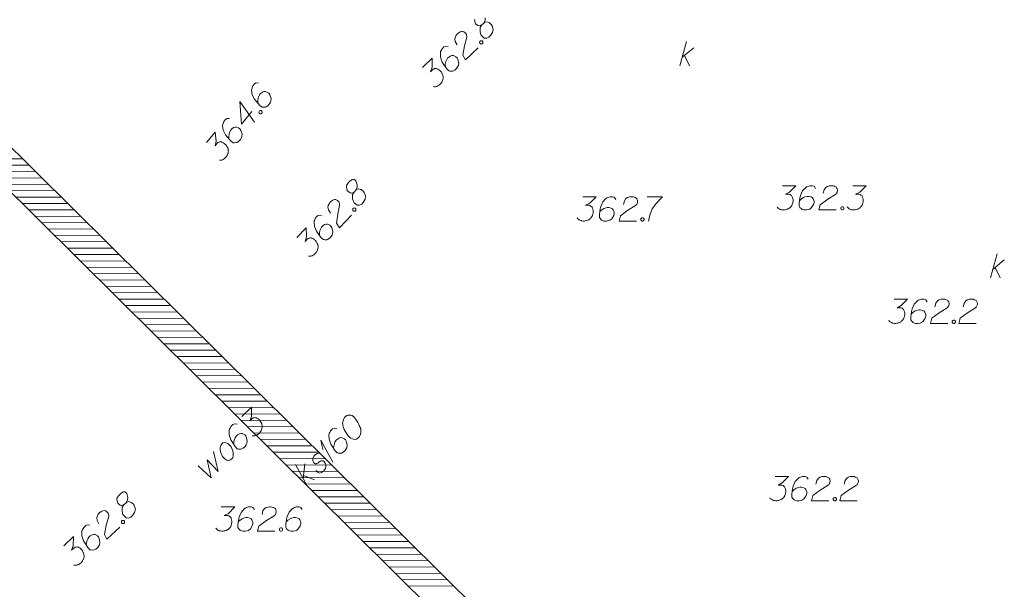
# Model space of a CAD drawing. Header units: metres. Extents: x 5555129 to 5556676, y 5635595 to 5636517.
# Tile 272 of 286: x 5556573 to 5556603, y 5636188 to 5636205. Entities that reach past the tile are written whole.
import ezdxf

# ---------------------------------------------------------------- set-up
doc = ezdxf.new("R2010")
doc.units = ezdxf.units.M
doc.header["$MEASUREMENT"] = 0
doc.layers.add('#skartowane', color=7, linetype='Continuous', lineweight=18)
doc.layers.add('#zakres', color=7, linetype='Continuous', lineweight=18)
for name, color, linetype, lineweight, true_color in [('GSPWPN_O', 7, 'Continuous', 18, 0x0a0909), ('GULKSP_O', 7, 'Continuous', 18, 0x803300), ('GULWOP_O', 5, 'Continuous', 18, 0x0000ff), ('GUPKSD_O', 7, 'Continuous', 18, 0x803300)]:
    doc.layers.add(name, color=color, linetype=linetype, lineweight=lineweight, true_color=true_color)

# ---------------------------------------------------------------- blocks, each defined once
blk = doc.blocks.new('*U1707')
at = {"layer": 'GUPKSD_O', "color": 36, "linetype": 'ByBlock', "lineweight": 18, "true_color": 0x803300}
for p, q in [((5555478.406, 5636445.53), (5555478.607, 5636446.28)), ((5555478.477, 5636445.796), (5555478.831, 5636446.091)), ((5555478.548, 5636445.855), (5555478.701, 5636445.53))]:
    blk.add_line(p, q, dxfattribs=at)
blk = doc.blocks.new('*U1708')
at = {"layer": 'GUPKSD_O', "color": 36, "linetype": 'ByBlock', "lineweight": 18, "true_color": 0x803300}
for p, q in [((5555488.006, 5636438.98), (5555488.207, 5636439.73)), ((5555488.077, 5636439.246), (5555488.431, 5636439.541)), ((5555488.148, 5636439.305), (5555488.301, 5636438.98))]:
    blk.add_line(p, q, dxfattribs=at)
blk = doc.blocks.new('*U1757')
at = {"layer": 'GULKSP_O', "color": 36, "linetype": 'ByBlock', "lineweight": 18, "true_color": 0x803300}
for p, q in [((5555466.894, 5636432.543), (5555466.522, 5636433.224)), ((5555466.762, 5636432.784), (5555466.814, 5636433.243)), ((5555466.773, 5636432.876), (5555467.108, 5636432.747))]:
    blk.add_line(p, q, dxfattribs=at)
blk = doc.blocks.new('*U1758')
at = {"layer": 'GULKSP_O', "color": 36, "linetype": 'ByBlock', "lineweight": 18, "true_color": 0x803300}
for q in [(5555467.676, 5636433.29), (5555467.372, 5636433.685)]:
    blk.add_line((5555467.303, 5636433.971), q, dxfattribs=at)

msp = doc.modelspace()

# ---------------------------------------------------------------- linework, layer by layer
at = {"layer": '#skartowane', "color": 7, "linetype": 'Continuous', "lineweight": 18, "flags": 128}
for points in [[(5556586.854, 5636205.10321), (5556586.91354, 5636205.16057), (5556586.92642, 5636205.18125), (5556586.957, 5636205.25164), (5556586.96252, 5636205.32257)], [(5556586.62738, 5636205.27034), (5556586.64635, 5636205.16554), (5556586.66258, 5636205.14025), (5556586.73258, 5636205.08462), (5556586.77417, 5636205.0755), (5556586.854, 5636205.10321), (5556586.80235, 5636205.02065), (5556586.80003, 5636204.89547), (5556586.8275, 5636204.79887), (5556586.84366, 5636204.77351), (5556586.92583, 5636204.69681), (5556587.00504, 5636204.69113), (5556587.07246, 5636204.72328), (5556587.12349, 5636204.77245), (5556587.1838, 5636204.87162), (5556587.20649, 5636204.96722), (5556587.17098, 5636205.08061), (5556587.15069, 5636205.11026), (5556587.08084, 5636205.17417), (5556586.98946, 5636205.20092), (5556586.91354, 5636205.16057)], [(5556586.09089, 5636204.49103), (5556586.0343, 5636204.59224), (5556586.01915, 5636204.67605), (5556586.03694, 5636204.73425), (5556586.06292, 5636204.78382), (5556586.08859, 5636204.81682), (5556586.10982, 5636204.83727), (5556586.15226, 5636204.8699), (5556586.18597, 5636204.88597), (5556586.20276, 5636204.89401), (5556586.24059, 5636204.90581), (5556586.26977, 5636204.90112), (5556586.29467, 5636204.8923), (5556586.31115, 5636204.88365), (5556586.33182, 5636204.87076), (5556586.35234, 5636204.84947), (5556586.36851, 5636204.82411), (5556586.37661, 5636204.80725), (5556586.3845, 5636204.78205), (5556586.38809, 5636204.75272), (5556586.38763, 5636204.72773), (5556586.31571, 5636204.45337), (5556586.26868, 5636204.17032), (5556586.34953, 5636204.02676), (5556586.73654, 5636204.39964)], [(5556585.81426, 5636204.4377), (5556585.7352, 5636204.45167), (5556585.68464, 5636204.42762), (5556585.6251, 5636204.37026), (5556585.59897, 5636204.31227), (5556585.58165, 5636204.27919), (5556585.57268, 5636204.24588), (5556585.57839, 5636204.10378), (5556585.62997, 5636203.95668), (5556585.67042, 5636203.88911), (5556585.77226, 5636203.74936), (5556585.83368, 5636203.68561), (5556585.87528, 5636203.67648), (5556585.94207, 5636203.67524), (5556585.96306, 5636203.67906), (5556586.01791, 5636203.70724), (5556586.07316, 5636203.76047), (5556586.10749, 5636203.80995), (5556586.12909, 5636203.84717), (5556586.13884, 5636203.92216), (5556586.11581, 5636204.03117), (5556586.08756, 5636204.08595), (5556586.05478, 5636204.11997), (5556585.98026, 5636204.15484), (5556585.94279, 5636204.15968), (5556585.89661, 5636204.14797), (5556585.83325, 5636204.1116), (5556585.79501, 5636204.07476), (5556585.76053, 5636204.01686), (5556585.74305, 5636203.97549), (5556585.7248, 5636203.8923), (5556585.7198, 5636203.84643), (5556585.71927, 5636203.82138)], [(5556586.79015, 5636204.59075), (5556586.81145, 5636204.61127), (5556586.83236, 5636204.61502), (5556586.86154, 5636204.61033), (5556586.88206, 5636204.58904), (5556586.88566, 5636204.55971), (5556586.88113, 5636204.53894), (5556586.85983, 5636204.51842), (5556586.83892, 5636204.51467), (5556586.80974, 5636204.51936), (5556586.78922, 5636204.54065), (5556586.78562, 5636204.56998), (5556586.79015, 5636204.59075)], [(5556585.02125, 5636203.78845), (5556585.31892, 5636204.07526), (5556585.31786, 5636203.79543), (5556585.26941, 5636203.65848), (5556585.34596, 5636203.73223), (5556585.36703, 5636203.7444), (5556585.37966, 5636203.74831), (5556585.39223, 5636203.75229), (5556585.40487, 5636203.7562), (5556585.43414, 5636203.75986), (5556585.45497, 5636203.75526), (5556585.47573, 5636203.75073), (5556585.49234, 5636203.74207), (5556585.52949, 5636203.72053), (5556585.5583, 5636203.69908), (5556585.57062, 5636203.68629), (5556585.58701, 5636203.66928), (5556585.60737, 5636203.6397), (5556585.61948, 5636203.61856), (5556585.63165, 5636203.59749), (5556585.63962, 5636203.58063), (5556585.6436, 5636203.56806), (5556585.6475, 5636203.55543), (5556585.65148, 5636203.54286), (5556585.6553, 5636203.52187), (5556585.6589, 5636203.49254), (5556585.65843, 5636203.46756), (5556585.65812, 5636203.45086), (5556585.65352, 5636203.43003), (5556585.64899, 5636203.40926), (5556585.64018, 5636203.38437), (5556585.6358, 5636203.37189), (5556585.6142, 5636203.33467), (5556585.59275, 5636203.30587), (5556585.57987, 5636203.2852), (5556585.55013, 5636203.25655), (5556585.51198, 5636203.22805), (5556585.49513, 5636203.21995), (5556585.47827, 5636203.21198), (5556585.46142, 5636203.20387), (5556585.4405, 5636203.20012), (5556585.41951, 5636203.1963), (5556585.3819, 5636203.19286), (5556585.35272, 5636203.19754)], [(5556596.14993, 5636200.13879), (5556596.56329, 5636200.13879), (5556596.36838, 5636199.93801), (5556596.23847, 5636199.87301), (5556596.34476, 5636199.87301), (5556596.36838, 5636199.86715), (5556596.38019, 5636199.8612), (5556596.392, 5636199.85534), (5556596.40381, 5636199.84939), (5556596.42743, 5636199.83172), (5556596.43924, 5636199.81396), (5556596.45105, 5636199.79629), (5556596.457, 5636199.77853), (5556596.46881, 5636199.73724), (5556596.47467, 5636199.70181), (5556596.47467, 5636199.68405), (5556596.47467, 5636199.66043), (5556596.46881, 5636199.625), (5556596.46286, 5636199.60138), (5556596.457, 5636199.57775), (5556596.45105, 5636199.56008), (5556596.44519, 5636199.54827), (5556596.43924, 5636199.53646), (5556596.43338, 5636199.52465), (5556596.42157, 5636199.50689), (5556596.40381, 5636199.48327), (5556596.38614, 5636199.4656), (5556596.37433, 5636199.45379), (5556596.35657, 5636199.44198), (5556596.3389, 5636199.43017), (5556596.31528, 5636199.41836), (5556596.30347, 5636199.41241), (5556596.26209, 5636199.4006), (5556596.22666, 5636199.39474), (5556596.20303, 5636199.38879), (5556596.16174, 5636199.38879), (5556596.1145, 5636199.39474), (5556596.09674, 5636199.4006), (5556596.07907, 5636199.40655), (5556596.06131, 5636199.41241), (5556596.04364, 5636199.42422), (5556596.02588, 5636199.43603), (5556595.9964, 5636199.45965), (5556595.97864, 5636199.48327)], [(5556597.17148, 5636200.05612), (5556597.12424, 5636200.12103), (5556597.07114, 5636200.13879), (5556596.98847, 5636200.13879), (5556596.92941, 5636200.11517), (5556596.89398, 5636200.10336), (5556596.86441, 5636200.0856), (5556596.76993, 5636199.9793), (5556596.70502, 5636199.83758), (5556596.68726, 5636199.76086), (5556596.66364, 5636199.58956), (5556596.66364, 5636199.50103), (5556596.68726, 5636199.4656), (5556596.7345, 5636199.41836), (5556596.75226, 5636199.40655), (5556596.81131, 5636199.38879), (5556596.88803, 5636199.38879), (5556596.94708, 5636199.4006), (5556596.98847, 5636199.41241), (5556597.04752, 5636199.45965), (5556597.10657, 5636199.55413), (5556597.12424, 5636199.61319), (5556597.12424, 5636199.66043), (5556597.09476, 5636199.73724), (5556597.07114, 5636199.76672), (5556597.02976, 5636199.79034), (5556596.95889, 5636199.8081), (5556596.90579, 5636199.8081), (5556596.84079, 5636199.79034), (5556596.7995, 5636199.77267), (5556596.72864, 5636199.72543), (5556596.69321, 5636199.69586), (5556596.67545, 5636199.67819)], [(5556597.40769, 5636199.90258), (5556597.43717, 5636200.01474), (5556597.48441, 5636200.0856), (5556597.5376, 5636200.11517), (5556597.5907, 5636200.13284), (5556597.63208, 5636200.13879), (5556597.66156, 5636200.13879), (5556597.71475, 5636200.13284), (5556597.75018, 5636200.12103), (5556597.76785, 5636200.11517), (5556597.80328, 5636200.09741), (5556597.82105, 5636200.07379), (5556597.83286, 5636200.05017), (5556597.83872, 5636200.0325), (5556597.84467, 5636200.00888), (5556597.84467, 5636199.9793), (5556597.83872, 5636199.94982), (5556597.83286, 5636199.93206), (5556597.82105, 5636199.90844), (5556597.80328, 5636199.88482), (5556597.78562, 5636199.86715), (5556597.54346, 5636199.71948), (5556597.3132, 5636199.54827), (5556597.27182, 5636199.38879), (5556597.80924, 5636199.38879)], [(5556598.31708, 5636200.13879), (5556598.73044, 5636200.13879), (5556598.53552, 5636199.93801), (5556598.40561, 5636199.87301), (5556598.5119, 5636199.87301), (5556598.53552, 5636199.86715), (5556598.54733, 5636199.8612), (5556598.55914, 5636199.85534), (5556598.57095, 5636199.84939), (5556598.59458, 5636199.83172), (5556598.60639, 5636199.81396), (5556598.6182, 5636199.79629), (5556598.62415, 5636199.77853), (5556598.63596, 5636199.73724), (5556598.64182, 5636199.70181), (5556598.64182, 5636199.68405), (5556598.64182, 5636199.66043), (5556598.63596, 5636199.625), (5556598.63001, 5636199.60138), (5556598.62415, 5636199.57775), (5556598.6182, 5636199.56008), (5556598.61234, 5636199.54827), (5556598.60639, 5636199.53646), (5556598.60053, 5636199.52465), (5556598.58872, 5636199.50689), (5556598.57095, 5636199.48327), (5556598.55328, 5636199.4656), (5556598.54147, 5636199.45379), (5556598.52371, 5636199.44198), (5556598.50604, 5636199.43017), (5556598.48242, 5636199.41836), (5556598.47061, 5636199.41241), (5556598.42923, 5636199.4006), (5556598.3938, 5636199.39474), (5556598.37018, 5636199.38879), (5556598.32889, 5636199.38879), (5556598.28165, 5636199.39474), (5556598.26389, 5636199.4006), (5556598.24622, 5636199.40655), (5556598.22846, 5636199.41241), (5556598.21079, 5636199.42422), (5556598.19302, 5636199.43603), (5556598.16354, 5636199.45965), (5556598.14578, 5636199.48327)], [(5556597.98044, 5636199.48922), (5556598.01001, 5636199.48922), (5556598.02768, 5636199.47741), (5556598.04544, 5636199.45379), (5556598.04544, 5636199.42422), (5556598.02768, 5636199.4006), (5556598.01001, 5636199.38879), (5556597.98044, 5636199.38879), (5556597.96277, 5636199.4006), (5556597.94501, 5636199.42422), (5556597.94501, 5636199.45379), (5556597.96277, 5636199.47741), (5556597.98044, 5636199.48922)]]:
    msp.add_lwpolyline(points, dxfattribs=at)
at = {"layer": '#zakres', "color": 134, "linetype": 'Continuous', "lineweight": 18}
for p, q in [((5556568.42325, 5636205.16283), (5556598.77325, 5636175.12783)), ((5556567.71984, 5636204.45204), (5556598.06984, 5636174.41704)), ((5556571.25244, 5636200.96317), (5556572.65242, 5636200.97047)), ((5556571.45146, 5636200.76622), (5556572.85144, 5636200.77352)), ((5556571.65048, 5636200.56926), (5556573.05046, 5636200.57657)), ((5556571.8495, 5636200.37231), (5556573.24948, 5636200.37961)), ((5556572.04852, 5636200.17535), (5556573.4485, 5636200.18266)), ((5556572.24754, 5636199.9784), (5556573.64752, 5636199.9857)), ((5556572.44656, 5636199.78144), (5556573.84654, 5636199.78875)), ((5556572.64558, 5636199.58449), (5556574.04556, 5636199.59179)), ((5556572.8446, 5636199.38754), (5556574.24458, 5636199.39484)), ((5556573.04362, 5636199.19058), (5556574.4436, 5636199.19788)), ((5556573.24264, 5636198.99363), (5556574.64262, 5636199.00093)), ((5556573.44166, 5636198.79667), (5556574.84164, 5636198.80398)), ((5556573.64068, 5636198.59972), (5556575.04066, 5636198.60702)), ((5556573.8397, 5636198.40276), (5556575.23968, 5636198.41007)), ((5556574.03872, 5636198.20581), (5556575.4387, 5636198.21311)), ((5556574.23774, 5636198.00885), (5556575.63772, 5636198.01616)), ((5556574.43676, 5636197.8119), (5556575.83674, 5636197.8192)), ((5556574.63578, 5636197.61495), (5556576.03576, 5636197.62225)), ((5556574.8348, 5636197.41799), (5556576.23478, 5636197.42529)), ((5556575.03382, 5636197.22104), (5556576.4338, 5636197.22834)), ((5556575.23284, 5636197.02408), (5556576.63282, 5636197.03139)), ((5556575.43186, 5636196.82713), (5556576.83184, 5636196.83443)), ((5556575.63088, 5636196.63017), (5556577.03086, 5636196.63748)), ((5556575.8299, 5636196.43322), (5556577.22988, 5636196.44052)), ((5556576.02892, 5636196.23627), (5556577.4289, 5636196.24357)), ((5556576.22794, 5636196.03931), (5556577.62792, 5636196.04661)), ((5556576.42696, 5636195.84236), (5556577.82694, 5636195.84966)), ((5556576.62598, 5636195.6454), (5556578.02596, 5636195.65271)), ((5556576.825, 5636195.44845), (5556578.22498, 5636195.45575)), ((5556577.02402, 5636195.25149), (5556578.424, 5636195.2588)), ((5556577.22304, 5636195.05454), (5556578.62302, 5636195.06184)), ((5556577.42206, 5636194.85758), (5556578.82204, 5636194.86489)), ((5556577.62108, 5636194.66063), (5556579.02106, 5636194.66793)), ((5556577.8201, 5636194.46368), (5556579.22008, 5636194.47098)), ((5556578.01912, 5636194.26672), (5556579.4191, 5636194.27402)), ((5556578.21814, 5636194.06977), (5556579.61812, 5636194.07707)), ((5556578.41716, 5636193.87281), (5556579.81714, 5636193.88012)), ((5556578.61618, 5636193.67586), (5556580.01616, 5636193.68316)), ((5556578.8152, 5636193.4789), (5556580.21518, 5636193.48621)), ((5556579.01422, 5636193.28195), (5556580.4142, 5636193.28925)), ((5556579.21324, 5636193.08499), (5556580.61322, 5636193.0923)), ((5556579.41226, 5636192.88804), (5556580.81224, 5636192.89534)), ((5556579.61128, 5636192.69109), (5556581.01126, 5636192.69839)), ((5556579.8103, 5636192.49413), (5556581.21028, 5636192.50143)), ((5556580.00932, 5636192.29718), (5556581.4093, 5636192.30448)), ((5556580.20834, 5636192.10022), (5556581.60832, 5636192.10753)), ((5556580.40736, 5636191.90327), (5556581.80734, 5636191.91057)), ((5556580.60638, 5636191.70631), (5556582.00636, 5636191.71362)), ((5556580.8054, 5636191.50936), (5556582.20538, 5636191.51666)), ((5556581.00442, 5636191.31241), (5556582.4044, 5636191.31971)), ((5556581.20344, 5636191.11545), (5556582.60342, 5636191.12275)), ((5556581.40246, 5636190.9185), (5556582.80244, 5636190.9258)), ((5556581.60148, 5636190.72154), (5556583.00146, 5636190.72885)), ((5556581.8005, 5636190.52459), (5556583.20048, 5636190.53189)), ((5556581.99952, 5636190.32763), (5556583.3995, 5636190.33494)), ((5556582.19854, 5636190.13068), (5556583.59852, 5636190.13798)), ((5556582.39756, 5636189.93372), (5556583.79754, 5636189.94103)), ((5556582.59658, 5636189.73677), (5556583.99656, 5636189.74407)), ((5556582.7956, 5636189.53982), (5556584.19558, 5636189.54712)), ((5556582.99462, 5636189.34286), (5556584.3946, 5636189.35016)), ((5556583.19364, 5636189.14591), (5556584.59362, 5636189.15321)), ((5556583.39266, 5636188.94895), (5556584.79264, 5636188.95626)), ((5556583.59168, 5636188.752), (5556584.99166, 5636188.7593)), ((5556583.7907, 5636188.55504), (5556585.19068, 5636188.56235)), ((5556583.98972, 5636188.35809), (5556585.3897, 5636188.36539)), ((5556584.18874, 5636188.16113), (5556585.58872, 5636188.16844)), ((5556584.38776, 5636187.96418), (5556585.78774, 5636187.97148)), ((5556584.58678, 5636187.76723), (5556585.98676, 5636187.77453))]:
    msp.add_line(p, q, dxfattribs=at)
at = {"layer": 'GSPWPN_O', "color": 7, "linetype": 'Continuous', "lineweight": 18, "flags": 128}
for points in [[(5556579.95527, 5636203.30796), (5556579.87511, 5636203.31242), (5556579.82777, 5636203.28252), (5556579.77548, 5636203.21849), (5556579.75643, 5636203.15781), (5556579.74317, 5636203.12289), (5556579.73822, 5636203.08875), (5556579.7608, 5636202.94834), (5556579.82952, 5636202.80843), (5556579.87772, 5636202.74614), (5556579.99546, 5636202.61951), (5556580.06404, 5636202.56352), (5556580.10642, 5636202.5594), (5556580.17289, 5636202.56612), (5556580.19327, 5636202.57241), (5556580.24438, 5636202.60691), (5556580.2929, 5636202.66634), (5556580.3211, 5636202.71955), (5556580.33813, 5636202.75907), (5556580.33888, 5636202.83469), (5556580.30304, 5636202.94019), (5556580.26848, 5636202.99123), (5556580.23189, 5636203.0211), (5556580.15374, 5636203.04685), (5556580.11597, 5636203.0472), (5556580.0715, 5636203.03009), (5556580.01293, 5636202.98643), (5556579.97934, 5636202.9453), (5556579.95199, 5636202.88372), (5556579.93956, 5636202.84056), (5556579.93133, 5636202.75579), (5556579.93183, 5636202.70964), (5556579.93428, 5636202.68471)], [(5556579.74551, 5636202.43485), (5556579.42432, 5636202.04148), (5556579.37959, 5636202.73364), (5556579.83355, 5636202.10377)], [(5556579.96861, 5636202.42797), (5556579.98731, 5636202.45088), (5556580.00763, 5636202.4571), (5556580.03716, 5636202.45591), (5556580.06007, 5636202.43721), (5556580.06713, 5636202.40851), (5556580.06511, 5636202.38736), (5556580.0464, 5636202.36445), (5556580.02608, 5636202.35824), (5556579.99655, 5636202.35942), (5556579.97364, 5636202.37812), (5556579.96658, 5636202.40682), (5556579.96861, 5636202.42797)], [(5556579.05897, 5636202.21026), (5556578.97881, 5636202.21472), (5556578.93147, 5636202.18482), (5556578.87918, 5636202.12078), (5556578.86013, 5636202.0601), (5556578.84687, 5636202.02519), (5556578.84192, 5636201.99105), (5556578.8645, 5636201.85064), (5556578.93322, 5636201.71072), (5556578.98142, 5636201.64844), (5556579.09916, 5636201.52181), (5556579.16774, 5636201.46582), (5556579.21012, 5636201.4617), (5556579.27659, 5636201.46842), (5556579.29697, 5636201.4747), (5556579.34808, 5636201.50921), (5556579.3966, 5636201.56864), (5556579.4248, 5636201.62185), (5556579.44183, 5636201.66137), (5556579.44258, 5636201.73699), (5556579.40675, 5636201.84249), (5556579.37218, 5636201.89352), (5556579.33559, 5636201.9234), (5556579.25745, 5636201.94915), (5556579.21967, 5636201.9495), (5556579.1752, 5636201.93238), (5556579.11663, 5636201.88873), (5556579.08304, 5636201.8476), (5556579.05569, 5636201.78601), (5556579.04326, 5636201.74286), (5556579.03503, 5636201.65809), (5556579.03553, 5636201.61194), (5556579.03798, 5636201.58701)], [(5556578.34884, 5636201.47127), (5556578.61028, 5636201.79145), (5556578.64252, 5636201.51349), (5556578.6107, 5636201.37175), (5556578.67793, 5636201.45408), (5556578.6974, 5636201.46867), (5556578.70948, 5636201.47406), (5556578.72149, 5636201.4795), (5556578.73357, 5636201.48488), (5556578.7622, 5636201.492), (5556578.78342, 5636201.48992), (5556578.80458, 5636201.48789), (5556578.8221, 5636201.48127), (5556578.86155, 5636201.4643), (5556578.8927, 5636201.44643), (5556578.90646, 5636201.4352), (5556578.92476, 5636201.42026), (5556578.9485, 5636201.39331), (5556578.96303, 5636201.37376), (5556578.97762, 5636201.35428), (5556578.98754, 5636201.3385), (5556578.99299, 5636201.32649), (5556578.99837, 5636201.31441), (5556579.00381, 5636201.3024), (5556579.0101, 5636201.28202), (5556579.01716, 5636201.25332), (5556579.01967, 5636201.22846), (5556579.02135, 5636201.21184), (5556579.01927, 5636201.19062), (5556579.01724, 5636201.16946), (5556579.01145, 5636201.14369), (5556579.00859, 5636201.13078), (5556578.99156, 5636201.09126), (5556578.97369, 5636201.06011), (5556578.96336, 5636201.03805), (5556578.93725, 5636201.00607), (5556578.90276, 5636200.97324), (5556578.88699, 5636200.96319), (5556578.8712, 5636200.95326), (5556578.85543, 5636200.94321), (5556578.83511, 5636200.93699), (5556578.81473, 5636200.93071), (5556578.77779, 5636200.92281), (5556578.74826, 5636200.92399)], [(5556582.90533, 5636199.93922), (5556582.96192, 5636199.99949), (5556582.97375, 5636200.02079), (5556583.00076, 5636200.09263), (5556583.00272, 5636200.16374), (5556582.96131, 5636200.28362), (5556582.89696, 5636200.33586), (5556582.84721, 5636200.32594), (5556582.77767, 5636200.27782), (5556582.73725, 5636200.23477), (5556582.67338, 5636200.14078), (5556582.67062, 5636200.09477), (5556582.69482, 5636199.99106), (5556582.7123, 5636199.96661), (5556582.78499, 5636199.91456), (5556582.82699, 5636199.90753), (5556582.90533, 5636199.93922), (5556582.85789, 5636199.85417), (5556582.86184, 5636199.72903), (5556582.89412, 5636199.63393), (5556582.91153, 5636199.60941), (5556582.99744, 5636199.53693), (5556583.07684, 5636199.53522), (5556583.14256, 5636199.57072), (5556583.19106, 5636199.62238), (5556583.24633, 5636199.72445), (5556583.2642, 5636199.82107), (5556583.22305, 5636199.93254), (5556583.20129, 5636199.96113), (5556583.12833, 5636200.02146), (5556583.03572, 5636200.0436), (5556582.96192, 5636199.99949)], [(5556582.17386, 5636199.28955), (5556582.11228, 5636199.3878), (5556582.09295, 5636199.47074), (5556582.10779, 5636199.52976), (5556582.13126, 5636199.58057), (5556582.15524, 5636199.61482), (5556582.17542, 5636199.63631), (5556582.21616, 5636199.67102), (5556582.24903, 5636199.68876), (5556582.26539, 5636199.69764), (5556582.30259, 5636199.71131), (5556582.33197, 5636199.70809), (5556582.35727, 5636199.70054), (5556582.37417, 5636199.69271), (5556582.39546, 5636199.68089), (5556582.41702, 5636199.66065), (5556582.43444, 5636199.63613), (5556582.44338, 5636199.6197), (5556582.45252, 5636199.59492), (5556582.45758, 5636199.56581), (5556582.45837, 5636199.54083), (5556582.40029, 5636199.26321), (5556582.36751, 5636198.97816), (5556582.45546, 5636198.83883), (5556582.82329, 5636199.23064)], [(5556589.97284, 5636199.79743), (5556590.3862, 5636199.79743), (5556590.19128, 5636199.59666), (5556590.06137, 5636199.53166), (5556590.16766, 5636199.53166), (5556590.19128, 5636199.5258), (5556590.20309, 5636199.51985), (5556590.2149, 5636199.51399), (5556590.22671, 5636199.50803), (5556590.25033, 5636199.49037), (5556590.26214, 5636199.4726), (5556590.27395, 5636199.45493), (5556590.2799, 5636199.43717), (5556590.29171, 5636199.39588), (5556590.29757, 5636199.36045), (5556590.29757, 5636199.34269), (5556590.29757, 5636199.31907), (5556590.29171, 5636199.28364), (5556590.28576, 5636199.26002), (5556590.2799, 5636199.2364), (5556590.27395, 5636199.21873), (5556590.26809, 5636199.20692), (5556590.26214, 5636199.19511), (5556590.25628, 5636199.1833), (5556590.24447, 5636199.16554), (5556590.22671, 5636199.14192), (5556590.20904, 5636199.12425), (5556590.19723, 5636199.11244), (5556590.17947, 5636199.10063), (5556590.1618, 5636199.08881), (5556590.13818, 5636199.077), (5556590.12637, 5636199.07105), (5556590.08499, 5636199.05924), (5556590.04956, 5636199.05338), (5556590.02594, 5636199.04743), (5556589.98465, 5636199.04743), (5556589.93741, 5636199.05338), (5556589.91964, 5636199.05924), (5556589.90198, 5636199.06519), (5556589.88421, 5636199.07105), (5556589.86654, 5636199.08286), (5556589.84878, 5636199.09467), (5556589.8193, 5636199.11829), (5556589.80154, 5636199.14192)], [(5556590.99438, 5636199.71476), (5556590.94714, 5636199.77967), (5556590.89404, 5636199.79743), (5556590.81137, 5636199.79743), (5556590.75232, 5636199.77381), (5556590.71689, 5636199.762), (5556590.68731, 5636199.74424), (5556590.59283, 5636199.63795), (5556590.52792, 5636199.49622), (5556590.51016, 5636199.4195), (5556590.48654, 5636199.24821), (5556590.48654, 5636199.15968), (5556590.51016, 5636199.12425), (5556590.5574, 5636199.077), (5556590.57516, 5636199.06519), (5556590.63421, 5636199.04743), (5556590.71093, 5636199.04743), (5556590.76999, 5636199.05924), (5556590.81137, 5636199.07105), (5556590.87042, 5636199.11829), (5556590.92947, 5636199.21278), (5556590.94714, 5636199.27183), (5556590.94714, 5636199.31907), (5556590.91766, 5636199.39588), (5556590.89404, 5636199.42536), (5556590.85266, 5636199.44898), (5556590.7818, 5636199.46674), (5556590.7287, 5636199.46674), (5556590.66369, 5636199.44898), (5556590.6224, 5636199.43131), (5556590.55154, 5636199.38407), (5556590.51611, 5636199.3545), (5556590.49835, 5636199.33683)], [(5556591.23059, 5636199.56123), (5556591.26007, 5636199.67338), (5556591.30731, 5636199.74424), (5556591.3605, 5636199.77381), (5556591.4136, 5636199.79148), (5556591.45498, 5636199.79743), (5556591.48446, 5636199.79743), (5556591.53766, 5636199.79148), (5556591.57309, 5636199.77967), (5556591.59076, 5636199.77381), (5556591.62619, 5636199.75605), (5556591.64395, 5636199.73243), (5556591.65576, 5636199.70881), (5556591.66162, 5636199.69114), (5556591.66757, 5636199.66752), (5556591.66757, 5636199.63795), (5556591.66162, 5636199.60847), (5556591.65576, 5636199.59071), (5556591.64395, 5636199.56709), (5556591.62619, 5636199.54347), (5556591.60852, 5636199.5258), (5556591.36636, 5636199.37812), (5556591.13611, 5636199.20692), (5556591.09472, 5636199.04743), (5556591.63214, 5636199.04743)], [(5556591.96869, 5636199.79743), (5556592.4411, 5636199.79743), (5556592.41162, 5636199.76786), (5556592.24032, 5636199.58485), (5556592.12222, 5636199.4195), (5556592.05136, 5636199.22459), (5556592.00412, 5636199.04743)], [(5556582.86725, 5636199.4242), (5556582.88749, 5636199.44576), (5556582.90819, 5636199.45056), (5556582.93757, 5636199.44734), (5556582.95913, 5636199.4271), (5556582.9642, 5636199.39798), (5556582.96071, 5636199.37702), (5556582.94047, 5636199.35546), (5556582.91977, 5636199.35066), (5556582.89039, 5636199.35388), (5556582.86883, 5636199.37412), (5556582.86377, 5636199.40323), (5556582.86725, 5636199.4242)], [(5556581.90026, 5636199.22242), (5556581.8206, 5636199.23241), (5556581.77131, 5636199.20585), (5556581.71472, 5636199.14558), (5556581.69152, 5636199.08636), (5556581.67588, 5636199.05244), (5556581.66859, 5636199.01873), (5556581.68142, 5636198.87709), (5556581.74032, 5636198.73277), (5556581.7841, 5636198.66731), (5556581.89281, 5636198.53284), (5556581.95736, 5636198.47225), (5556581.99936, 5636198.46522), (5556582.06613, 5636198.46733), (5556582.0869, 5636198.47219), (5556582.14027, 5636198.50309), (5556582.19278, 5636198.55902), (5556582.22459, 5636198.61016), (5556582.2443, 5636198.64841), (5556582.25027, 5636198.7238), (5556582.22181, 5636198.83152), (5556582.19085, 5636198.88482), (5556582.15641, 5636198.91715), (5556582.08023, 5636198.94823), (5556582.04257, 5636198.95119), (5556581.99702, 5636198.93719), (5556581.93557, 5636198.89768), (5556581.89923, 5636198.85897), (5556581.86769, 5636198.79942), (5556581.85231, 5636198.75722), (5556581.83825, 5636198.67323), (5556581.83556, 5636198.62715), (5556581.83629, 5636198.60211)], [(5556591.80334, 5636199.14787), (5556591.83291, 5636199.14787), (5556591.85058, 5636199.13606), (5556591.86834, 5636199.11244), (5556591.86834, 5636199.08286), (5556591.85058, 5636199.05924), (5556591.83291, 5636199.04743), (5556591.80334, 5636199.04743), (5556591.78567, 5636199.05924), (5556591.76791, 5636199.08286), (5556591.76791, 5636199.11244), (5556591.78567, 5636199.13606), (5556591.80334, 5636199.14787)], [(5556581.14079, 5636198.53424), (5556581.42372, 5636198.8356), (5556581.43668, 5636198.55608), (5556581.39516, 5636198.41687), (5556581.46791, 5636198.49436), (5556581.48835, 5636198.50758), (5556581.50077, 5636198.51211), (5556581.51312, 5636198.51671), (5556581.52555, 5636198.52125), (5556581.5546, 5636198.52638), (5556581.57563, 5636198.52283), (5556581.59659, 5636198.51935), (5556581.61362, 5636198.51153), (5556581.6518, 5636198.49188), (5556581.68164, 5636198.4719), (5556581.69459, 5636198.45974), (5556581.71181, 5636198.44358), (5556581.73364, 5636198.41505), (5556581.74678, 5636198.39455), (5556581.75999, 5636198.37411), (5556581.7688, 5636198.35768), (5556581.7734, 5636198.34532), (5556581.77794, 5636198.3329), (5556581.78254, 5636198.32054), (5556581.78741, 5636198.29978), (5556581.79247, 5636198.27066), (5556581.79326, 5636198.24568), (5556581.79379, 5636198.22899), (5556581.79024, 5636198.20796), (5556581.78676, 5636198.18699), (5556581.7792, 5636198.16169), (5556581.77546, 5636198.149), (5556581.75574, 5636198.11075), (5556581.73576, 5636198.08091), (5556581.72393, 5636198.05962), (5556581.69567, 5636198.02951), (5556581.659, 5636197.99914), (5556581.64257, 5636197.9902), (5556581.62614, 5636197.9814), (5556581.60971, 5636197.97246), (5556581.58901, 5636197.96766), (5556581.56824, 5636197.96279), (5556581.53084, 5636197.95747), (5556581.50146, 5636197.96068)], [(5556599.60034, 5636196.63531), (5556600.0137, 5636196.63531), (5556599.81879, 5636196.43453), (5556599.68887, 5636196.36953), (5556599.79517, 5636196.36953), (5556599.81879, 5636196.36367), (5556599.8306, 5636196.35772), (5556599.84241, 5636196.35186), (5556599.85422, 5636196.34591), (5556599.87784, 5636196.32824), (5556599.88965, 5636196.31048), (5556599.90146, 5636196.29281), (5556599.90741, 5636196.27505), (5556599.91922, 5636196.23376), (5556599.92508, 5636196.19832), (5556599.92508, 5636196.18056), (5556599.92508, 5636196.15694), (5556599.91922, 5636196.12151), (5556599.91327, 5636196.09789), (5556599.90741, 5636196.07427), (5556599.90146, 5636196.0566), (5556599.8956, 5636196.04479), (5556599.88965, 5636196.03298), (5556599.88379, 5636196.02117), (5556599.87198, 5636196.00341), (5556599.85422, 5636195.97979), (5556599.83655, 5636195.96212), (5556599.82474, 5636195.95031), (5556599.80698, 5636195.9385), (5556599.78931, 5636195.92669), (5556599.76569, 5636195.91488), (5556599.75388, 5636195.90893), (5556599.71249, 5636195.89712), (5556599.67706, 5636195.89126), (5556599.65344, 5636195.88531), (5556599.61215, 5636195.88531), (5556599.56491, 5636195.89126), (5556599.54715, 5636195.89712), (5556599.52948, 5636195.90307), (5556599.51172, 5636195.90893), (5556599.49405, 5636195.92074), (5556599.47629, 5636195.93255), (5556599.44681, 5636195.95617), (5556599.42905, 5636195.97979)], [(5556600.62189, 5636196.55263), (5556600.57465, 5636196.61754), (5556600.52155, 5636196.63531), (5556600.43887, 5636196.63531), (5556600.37982, 5636196.61168), (5556600.34439, 5636196.59987), (5556600.31482, 5636196.58211), (5556600.22034, 5636196.47582), (5556600.15543, 5636196.3341), (5556600.13767, 5636196.25738), (5556600.11405, 5636196.08608), (5556600.11405, 5636195.99755), (5556600.13767, 5636195.96212), (5556600.18491, 5636195.91488), (5556600.20267, 5636195.90307), (5556600.26172, 5636195.88531), (5556600.33844, 5636195.88531), (5556600.39749, 5636195.89712), (5556600.43887, 5636195.90893), (5556600.49793, 5636195.95617), (5556600.55698, 5636196.05065), (5556600.57465, 5636196.1097), (5556600.57465, 5636196.15694), (5556600.54517, 5636196.23376), (5556600.52155, 5636196.26324), (5556600.48016, 5636196.28686), (5556600.4093, 5636196.30462), (5556600.3562, 5636196.30462), (5556600.2912, 5636196.28686), (5556600.24991, 5636196.26919), (5556600.17905, 5636196.22194), (5556600.14362, 5636196.19237), (5556600.12586, 5636196.1747)], [(5556600.85809, 5636196.3991), (5556600.88757, 5636196.51125), (5556600.93482, 5636196.58211), (5556600.98801, 5636196.61168), (5556601.04111, 5636196.62935), (5556601.08249, 5636196.63531), (5556601.11197, 5636196.63531), (5556601.16516, 5636196.62935), (5556601.20059, 5636196.61754), (5556601.21826, 5636196.61168), (5556601.25369, 5636196.59392), (5556601.27145, 5636196.5703), (5556601.28327, 5636196.54668), (5556601.28912, 5636196.52901), (5556601.29508, 5636196.50539), (5556601.29508, 5636196.47582), (5556601.28912, 5636196.44634), (5556601.28327, 5636196.42858), (5556601.27145, 5636196.40496), (5556601.25369, 5636196.38134), (5556601.23602, 5636196.36367), (5556600.99387, 5636196.21599), (5556600.76361, 5636196.04479), (5556600.72223, 5636195.88531), (5556601.25964, 5636195.88531)], [(5556601.73206, 5636196.3991), (5556601.76154, 5636196.51125), (5556601.80878, 5636196.58211), (5556601.86197, 5636196.61168), (5556601.91507, 5636196.62935), (5556601.95645, 5636196.63531), (5556601.98593, 5636196.63531), (5556602.03912, 5636196.62935), (5556602.07456, 5636196.61754), (5556602.09223, 5636196.61168), (5556602.12766, 5636196.59392), (5556602.14542, 5636196.5703), (5556602.15723, 5636196.54668), (5556602.16309, 5636196.52901), (5556602.16904, 5636196.50539), (5556602.16904, 5636196.47582), (5556602.16309, 5636196.44634), (5556602.15723, 5636196.42858), (5556602.14542, 5636196.40496), (5556602.12766, 5636196.38134), (5556602.10999, 5636196.36367), (5556601.86783, 5636196.21599), (5556601.63757, 5636196.04479), (5556601.59619, 5636195.88531), (5556602.13361, 5636195.88531)], [(5556601.43085, 5636195.98574), (5556601.46042, 5636195.98574), (5556601.47809, 5636195.97393), (5556601.49585, 5636195.95031), (5556601.49585, 5636195.92074), (5556601.47809, 5636195.89712), (5556601.46042, 5636195.88531), (5556601.43085, 5636195.88531), (5556601.41318, 5636195.89712), (5556601.39542, 5636195.92074), (5556601.39542, 5636195.95031), (5556601.41318, 5636195.97393), (5556601.43085, 5636195.98574)], [(5556595.92284, 5636191.15743), (5556596.3362, 5636191.15743), (5556596.14128, 5636190.95666), (5556596.01137, 5636190.89166), (5556596.11766, 5636190.89166), (5556596.14128, 5636190.8858), (5556596.15309, 5636190.87985), (5556596.1649, 5636190.87399), (5556596.17671, 5636190.86803), (5556596.20033, 5636190.85037), (5556596.21214, 5636190.8326), (5556596.22395, 5636190.81493), (5556596.2299, 5636190.79717), (5556596.24171, 5636190.75588), (5556596.24757, 5636190.72045), (5556596.24757, 5636190.70269), (5556596.24757, 5636190.67907), (5556596.24171, 5636190.64364), (5556596.23576, 5636190.62002), (5556596.2299, 5636190.5964), (5556596.22395, 5636190.57873), (5556596.21809, 5636190.56692), (5556596.21214, 5636190.55511), (5556596.20628, 5636190.5433), (5556596.19447, 5636190.52554), (5556596.17671, 5636190.50192), (5556596.15904, 5636190.48425), (5556596.14723, 5636190.47244), (5556596.12947, 5636190.46063), (5556596.1118, 5636190.44881), (5556596.08818, 5636190.437), (5556596.07637, 5636190.43105), (5556596.03499, 5636190.41924), (5556595.99956, 5636190.41338), (5556595.97594, 5636190.40743), (5556595.93465, 5636190.40743), (5556595.88741, 5636190.41338), (5556595.86964, 5636190.41924), (5556595.85198, 5636190.42519), (5556595.83421, 5636190.43105), (5556595.81654, 5636190.44286), (5556595.79878, 5636190.45467), (5556595.7693, 5636190.47829), (5556595.75154, 5636190.50192)], [(5556596.94438, 5636191.07476), (5556596.89714, 5636191.13967), (5556596.84404, 5636191.15743), (5556596.76137, 5636191.15743), (5556596.70232, 5636191.13381), (5556596.66689, 5636191.122), (5556596.63731, 5636191.10424), (5556596.54283, 5636190.99795), (5556596.47792, 5636190.85622), (5556596.46016, 5636190.7795), (5556596.43654, 5636190.60821), (5556596.43654, 5636190.51968), (5556596.46016, 5636190.48425), (5556596.5074, 5636190.437), (5556596.52516, 5636190.42519), (5556596.58421, 5636190.40743), (5556596.66093, 5636190.40743), (5556596.71999, 5636190.41924), (5556596.76137, 5636190.43105), (5556596.82042, 5636190.47829), (5556596.87947, 5636190.57278), (5556596.89714, 5636190.63183), (5556596.89714, 5636190.67907), (5556596.86766, 5636190.75588), (5556596.84404, 5636190.78536), (5556596.80266, 5636190.80898), (5556596.7318, 5636190.82674), (5556596.6787, 5636190.82674), (5556596.61369, 5636190.80898), (5556596.5724, 5636190.79131), (5556596.50154, 5636190.74407), (5556596.46611, 5636190.7145), (5556596.44835, 5636190.69683)], [(5556597.18059, 5636190.92123), (5556597.21007, 5636191.03338), (5556597.25731, 5636191.10424), (5556597.3105, 5636191.13381), (5556597.3636, 5636191.15148), (5556597.40498, 5636191.15743), (5556597.43446, 5636191.15743), (5556597.48766, 5636191.15148), (5556597.52309, 5636191.13967), (5556597.54076, 5636191.13381), (5556597.57619, 5636191.11605), (5556597.59395, 5636191.09243), (5556597.60576, 5636191.06881), (5556597.61162, 5636191.05114), (5556597.61757, 5636191.02752), (5556597.61757, 5636190.99795), (5556597.61162, 5636190.96847), (5556597.60576, 5636190.95071), (5556597.59395, 5636190.92709), (5556597.57619, 5636190.90347), (5556597.55852, 5636190.8858), (5556597.31636, 5636190.73812), (5556597.08611, 5636190.56692), (5556597.04472, 5636190.40743), (5556597.58214, 5636190.40743)], [(5556598.05455, 5636190.92123), (5556598.08403, 5636191.03338), (5556598.13127, 5636191.10424), (5556598.18446, 5636191.13381), (5556598.23756, 5636191.15148), (5556598.27895, 5636191.15743), (5556598.30843, 5636191.15743), (5556598.36162, 5636191.15148), (5556598.39705, 5636191.13967), (5556598.41472, 5636191.13381), (5556598.45015, 5636191.11605), (5556598.46791, 5636191.09243), (5556598.47972, 5636191.06881), (5556598.48558, 5636191.05114), (5556598.49153, 5636191.02752), (5556598.49153, 5636190.99795), (5556598.48558, 5636190.96847), (5556598.47972, 5636190.95071), (5556598.46791, 5636190.92709), (5556598.45015, 5636190.90347), (5556598.43248, 5636190.8858), (5556598.19032, 5636190.73812), (5556597.96007, 5636190.56692), (5556597.91869, 5636190.40743), (5556598.4561, 5636190.40743)], [(5556575.79742, 5636190.28759), (5556575.8584, 5636190.34342), (5556575.8718, 5636190.36376), (5556575.90415, 5636190.43336), (5556575.91148, 5636190.50412), (5556575.87923, 5636190.62678), (5556575.81901, 5636190.68374), (5556575.76865, 5636190.6776), (5556575.69568, 5636190.63486), (5556575.65213, 5636190.59499), (5556575.58134, 5636190.50609), (5556575.57512, 5636190.46042), (5556575.59142, 5636190.35518), (5556575.607, 5636190.32948), (5556575.67556, 5636190.27209), (5556575.71691, 5636190.26191), (5556575.79742, 5636190.28759), (5556575.74369, 5636190.20637), (5556575.73818, 5636190.08128), (5556575.76319, 5636189.98402), (5556575.77871, 5636189.95826), (5556575.8589, 5636189.87949), (5556575.93794, 5636189.8718), (5556576.00616, 5636189.90224), (5556576.05842, 5636189.95009), (5556576.12123, 5636190.0477), (5556576.14634, 5636190.1427), (5556576.11372, 5636190.25695), (5556576.09419, 5636190.2871), (5556576.02599, 5636190.35276), (5556575.93532, 5636190.38183), (5556575.8584, 5636190.34342)], [(5556597.75334, 5636190.50787), (5556597.78291, 5636190.50787), (5556597.80058, 5636190.49606), (5556597.81834, 5636190.47244), (5556597.81834, 5636190.44286), (5556597.80058, 5636190.41924), (5556597.78291, 5636190.40743), (5556597.75334, 5636190.40743), (5556597.73567, 5636190.41924), (5556597.71791, 5636190.44286), (5556597.71791, 5636190.47244), (5556597.73567, 5636190.49606), (5556597.75334, 5636190.50787)], [(5556575.019, 5636189.69498), (5556574.96501, 5636189.79761), (5556574.95199, 5636189.88177), (5556574.97125, 5636189.9395), (5556574.99848, 5636189.9884), (5556575.02498, 5636190.02073), (5556575.04673, 5636190.04064), (5556575.08998, 5636190.07217), (5556575.12408, 5636190.08739), (5556575.14107, 5636190.095), (5556575.1792, 5636190.10583), (5556575.20825, 5636190.1004), (5556575.23291, 5636190.09096), (5556575.24916, 5636190.08188), (5556575.2695, 5636190.06848), (5556575.28947, 5636190.04667), (5556575.30499, 5636190.02091), (5556575.31267, 5636190.00385), (5556575.31991, 5636189.97846), (5556575.32276, 5636189.94904), (5556575.32166, 5636189.92408), (5556575.24279, 5636189.65163), (5556575.18859, 5636189.36987), (5556575.26578, 5636189.2243), (5556575.66213, 5636189.58723)], [(5556578.80284, 5636190.21743), (5556579.2162, 5636190.21743), (5556579.02128, 5636190.01666), (5556578.89137, 5636189.95166), (5556578.99766, 5636189.95166), (5556579.02128, 5636189.9458), (5556579.03309, 5636189.93985), (5556579.0449, 5636189.93399), (5556579.05671, 5636189.92803), (5556579.08033, 5636189.91037), (5556579.09214, 5636189.8926), (5556579.10395, 5636189.87493), (5556579.1099, 5636189.85717), (5556579.12171, 5636189.81588), (5556579.12757, 5636189.78045), (5556579.12757, 5636189.76269), (5556579.12757, 5636189.73907), (5556579.12171, 5636189.70364), (5556579.11576, 5636189.68002), (5556579.1099, 5636189.6564), (5556579.10395, 5636189.63873), (5556579.09809, 5636189.62692), (5556579.09214, 5636189.61511), (5556579.08628, 5636189.6033), (5556579.07447, 5636189.58554), (5556579.05671, 5636189.56192), (5556579.03904, 5636189.54425), (5556579.02723, 5636189.53244), (5556579.00947, 5636189.52063), (5556578.9918, 5636189.50881), (5556578.96818, 5636189.497), (5556578.95637, 5636189.49105), (5556578.91499, 5636189.47924), (5556578.87956, 5636189.47338), (5556578.85594, 5636189.46743), (5556578.81465, 5636189.46743), (5556578.76741, 5636189.47338), (5556578.74964, 5636189.47924), (5556578.73198, 5636189.48519), (5556578.71421, 5636189.49105), (5556578.69654, 5636189.50286), (5556578.67878, 5636189.51467), (5556578.6493, 5636189.53829), (5556578.63154, 5636189.56192)], [(5556579.82438, 5636190.13476), (5556579.77714, 5636190.19967), (5556579.72404, 5636190.21743), (5556579.64137, 5636190.21743), (5556579.58232, 5636190.19381), (5556579.54689, 5636190.182), (5556579.51731, 5636190.16424), (5556579.42283, 5636190.05795), (5556579.35792, 5636189.91622), (5556579.34016, 5636189.8395), (5556579.31654, 5636189.66821), (5556579.31654, 5636189.57968), (5556579.34016, 5636189.54425), (5556579.3874, 5636189.497), (5556579.40516, 5636189.48519), (5556579.46421, 5636189.46743), (5556579.54093, 5636189.46743), (5556579.59999, 5636189.47924), (5556579.64137, 5636189.49105), (5556579.70042, 5636189.53829), (5556579.75947, 5636189.63278), (5556579.77714, 5636189.69183), (5556579.77714, 5636189.73907), (5556579.74766, 5636189.81588), (5556579.72404, 5636189.84536), (5556579.68266, 5636189.86898), (5556579.6118, 5636189.88674), (5556579.5587, 5636189.88674), (5556579.49369, 5636189.86898), (5556579.4524, 5636189.85131), (5556579.38154, 5636189.80407), (5556579.34611, 5636189.7745), (5556579.32835, 5636189.75683)], [(5556580.06059, 5636189.98123), (5556580.09007, 5636190.09338), (5556580.13731, 5636190.16424), (5556580.1905, 5636190.19381), (5556580.2436, 5636190.21148), (5556580.28498, 5636190.21743), (5556580.31446, 5636190.21743), (5556580.36766, 5636190.21148), (5556580.40309, 5636190.19967), (5556580.42076, 5636190.19381), (5556580.45619, 5636190.17605), (5556580.47395, 5636190.15243), (5556580.48576, 5636190.12881), (5556580.49162, 5636190.11114), (5556580.49757, 5636190.08752), (5556580.49757, 5636190.05795), (5556580.49162, 5636190.02847), (5556580.48576, 5636190.01071), (5556580.47395, 5636189.98709), (5556580.45619, 5636189.96347), (5556580.43852, 5636189.9458), (5556580.19636, 5636189.79812), (5556579.96611, 5636189.62692), (5556579.92472, 5636189.46743), (5556580.46214, 5636189.46743)], [(5556581.30653, 5636190.13476), (5556581.25929, 5636190.19967), (5556581.20619, 5636190.21743), (5556581.12352, 5636190.21743), (5556581.06446, 5636190.19381), (5556581.02903, 5636190.182), (5556580.99946, 5636190.16424), (5556580.90498, 5636190.05795), (5556580.84007, 5636189.91622), (5556580.82231, 5636189.8395), (5556580.79869, 5636189.66821), (5556580.79869, 5636189.57968), (5556580.82231, 5636189.54425), (5556580.86955, 5636189.497), (5556580.88731, 5636189.48519), (5556580.94636, 5636189.46743), (5556581.02308, 5636189.46743), (5556581.08213, 5636189.47924), (5556581.12352, 5636189.49105), (5556581.18257, 5636189.53829), (5556581.24162, 5636189.63278), (5556581.25929, 5636189.69183), (5556581.25929, 5636189.73907), (5556581.22981, 5636189.81588), (5556581.20619, 5636189.84536), (5556581.16481, 5636189.86898), (5556581.09394, 5636189.88674), (5556581.04084, 5636189.88674), (5556580.97584, 5636189.86898), (5556580.93455, 5636189.85131), (5556580.86369, 5636189.80407), (5556580.82826, 5636189.7745), (5556580.8105, 5636189.75683)], [(5556574.74111, 5636189.6487), (5556574.66243, 5636189.66467), (5556574.61128, 5636189.64191), (5556574.5503, 5636189.58608), (5556574.5227, 5636189.52878), (5556574.50455, 5636189.49615), (5556574.49473, 5636189.46308), (5556574.49683, 5636189.32088), (5556574.54467, 5636189.17252), (5556574.58338, 5636189.10394), (5556574.68164, 5636188.96165), (5556574.74142, 5636188.89636), (5556574.78277, 5636188.88618), (5556574.84952, 5636188.88324), (5556574.87059, 5636188.88653), (5556574.92614, 5636188.9133), (5556574.98272, 5636188.96512), (5556575.0183, 5636189.01371), (5556575.04084, 5636189.05036), (5556575.05249, 5636189.12508), (5556575.03224, 5636189.23464), (5556575.00539, 5636189.29013), (5556574.97349, 5636189.32497), (5556574.89987, 5636189.36171), (5556574.86254, 5636189.3675), (5556574.81607, 5636189.35698), (5556574.75181, 5636189.32222), (5556574.71265, 5636189.28636), (5556574.6767, 5636189.22937), (5556574.65819, 5636189.18845), (5556574.63783, 5636189.10575), (5556574.63167, 5636189.06002), (5556574.6305, 5636189.03499)], [(5556575.72057, 5636189.77691), (5556575.74238, 5636189.79689), (5556575.76339, 5636189.80011), (5556575.79244, 5636189.79468), (5556575.81241, 5636189.77287), (5556575.81526, 5636189.74346), (5556575.81021, 5636189.72281), (5556575.7884, 5636189.70284), (5556575.76739, 5636189.69962), (5556575.73834, 5636189.70505), (5556575.71837, 5636189.72686), (5556575.71552, 5636189.75627), (5556575.72057, 5636189.77691)], [(5556580.63334, 5636189.56787), (5556580.66291, 5636189.56787), (5556580.68058, 5636189.55606), (5556580.69834, 5636189.53244), (5556580.69834, 5636189.50286), (5556580.68058, 5636189.47924), (5556580.66291, 5636189.46743), (5556580.63334, 5636189.46743), (5556580.61567, 5636189.47924), (5556580.59791, 5636189.50286), (5556580.59791, 5636189.53244), (5556580.61567, 5636189.55606), (5556580.63334, 5636189.56787)], [(5556573.93187, 5636189.0198), (5556574.23673, 5636189.29896), (5556574.22856, 5636189.01925), (5556574.17665, 5636188.88357), (5556574.25504, 5636188.95536), (5556574.27642, 5636188.96699), (5556574.28915, 5636188.97057), (5556574.30181, 5636188.97423), (5556574.31454, 5636188.97781), (5556574.3439, 5636188.98073), (5556574.3646, 5636188.97561), (5556574.38524, 5636188.97055), (5556574.40163, 5636188.96147), (5556574.43822, 5636188.939), (5556574.46647, 5636188.91682), (5556574.47847, 5636188.90372), (5556574.49442, 5636188.8863), (5556574.51402, 5636188.85622), (5556574.52559, 5636188.83478), (5556574.53722, 5636188.8134), (5556574.54476, 5636188.79635), (5556574.54841, 5636188.78368), (5556574.552, 5636188.77095), (5556574.55565, 5636188.75828), (5556574.55894, 5636188.73721), (5556574.56179, 5636188.70779), (5556574.56069, 5636188.68283), (5556574.55996, 5636188.66614), (5556574.55483, 5636188.64544), (5556574.54978, 5636188.62479), (5556574.54033, 5636188.60013), (5556574.53564, 5636188.58777), (5556574.5131, 5636188.55111), (5556574.49092, 5636188.52286), (5556574.47752, 5636188.50252), (5556574.44707, 5636188.47464), (5556574.40821, 5636188.44712), (5556574.39115, 5636188.43945), (5556574.3741, 5636188.43191), (5556574.35704, 5636188.42423), (5556574.33604, 5636188.42101), (5556574.31496, 5636188.41773), (5556574.27727, 5636188.41524), (5556574.24822, 5636188.42067)]]:
    msp.add_lwpolyline(points, dxfattribs=at)
at = {"layer": 'GULKSP_O', "color": 36, "linetype": 'Continuous', "lineweight": 18, "true_color": 0x803300, "flags": 128}
for points in [[(5556582.64294, 5636193.01228), (5556582.6344, 5636193.00412), (5556582.61289, 5636192.97535), (5556582.59986, 5636192.95479), (5556582.5912, 5636192.93828), (5556582.57797, 5636192.90932), (5556582.56456, 5636192.87206), (5556582.55551, 5636192.83886), (5556582.55045, 5636192.80135), (5556582.55399, 5636192.77207), (5556582.56151, 5636192.73848), (5556582.56916, 5636192.70489), (5556582.5808, 5636192.66701), (5556582.58857, 5636192.64177), (5556582.60451, 5636192.60799), (5556582.63252, 5636192.55309), (5556582.68084, 5636192.4768), (5556582.72125, 5636192.41741), (5556582.76615, 5636192.37041), (5556582.80309, 5636192.34036), (5556582.85685, 5636192.31828), (5556582.89005, 5636192.30911), (5556582.93591, 5636192.30392), (5556582.97785, 5636192.31131), (5556582.99467, 5636192.31928), (5556583.0244, 5636192.33946), (5556583.04578, 5636192.35988), (5556583.07583, 5636192.39682), (5556583.09753, 5636192.43388), (5556583.1067, 5636192.46709), (5556583.11613, 5636192.51699), (5556583.11676, 5636192.54204), (5556583.11753, 5636192.57543), (5556583.11399, 5636192.60472), (5556583.11026, 5636192.62572), (5556583.09843, 5636192.65519), (5556583.09458, 5636192.66784), (5556583.08269, 5636192.69738), (5556583.06675, 5636192.73116), (5556583.05082, 5636192.76494), (5556583.03874, 5636192.78606), (5556583.03083, 5636192.80295), (5556583.01875, 5636192.82408), (5556582.99055, 5636192.8707), (5556582.97449, 5636192.89612), (5556582.95829, 5636192.92155), (5556582.93407, 5636192.95552), (5556582.90157, 5636192.99803), (5556582.88936, 5636193.0108), (5556582.86881, 5636193.02383), (5556582.84819, 5636193.0368), (5556582.81094, 5636193.05021), (5556582.78178, 5636193.05502), (5556582.75673, 5636193.05566), (5556582.72745, 5636193.05212), (5556582.70221, 5636193.04434), (5556582.68526, 5636193.03638), (5556582.66843, 5636193.02841), (5556582.64294, 5636193.01228)], [(5556582.37131, 5636192.63844), (5556582.29231, 5636192.65274), (5556582.24165, 5636192.6289), (5556582.18187, 5636192.57179), (5556582.15549, 5636192.51392), (5556582.13803, 5636192.4809), (5556582.12892, 5636192.44763), (5556582.13403, 5636192.30551), (5556582.185, 5636192.1582), (5556582.22515, 5636192.09045), (5556582.3264, 5636191.95028), (5556582.38756, 5636191.88627), (5556582.42911, 5636191.87697), (5556582.4959, 5636191.87544), (5556582.5169, 5636191.87917), (5556582.57187, 5636191.90712), (5556582.62735, 5636191.96012), (5556582.66188, 5636192.00945), (5556582.68365, 5636192.04658), (5556582.69371, 5636192.12153), (5556582.67114, 5636192.23064), (5556582.64313, 5636192.28554), (5556582.61049, 5636192.3197), (5556582.53611, 5636192.35487), (5556582.49867, 5636192.35987), (5556582.45243, 5636192.34836), (5556582.38893, 5636192.31226), (5556582.35053, 5636192.27557), (5556582.3158, 5636192.21783), (5556582.29815, 5636192.17653), (5556582.27955, 5636192.09342), (5556582.27436, 5636192.04756), (5556582.27372, 5636192.02252)], [(5556581.86069, 5636191.85659), (5556581.81932, 5636191.87418), (5556581.76904, 5636191.86703), (5556581.73526, 5636191.8511), (5556581.69275, 5636191.81859), (5556581.66264, 5636191.78172), (5556581.63588, 5636191.70715), (5556581.63436, 5636191.64036), (5556581.65017, 5636191.59823), (5556581.6785, 5636191.55996), (5556581.7074, 5636191.54681), (5556581.73675, 5636191.55028), (5556581.74934, 5636191.5542), (5556581.78311, 5636191.57014), (5556581.81715, 5636191.59442), (5556581.868, 5636191.62667), (5556581.90178, 5636191.64261), (5556581.94757, 5636191.63736), (5556581.98463, 5636191.61566), (5556582.01714, 5636191.57315), (5556582.03269, 5636191.52268), (5556582.03522, 5636191.45165), (5556582.02161, 5636191.40598), (5556581.99561, 5636191.36481), (5556581.95703, 5636191.31971), (5556581.90168, 5636191.27507), (5556581.8512, 5636191.25951), (5556581.81376, 5636191.26451), (5556581.77664, 5636191.28627), (5556581.74811, 5636191.31613), (5556581.73648, 5636191.35402)]]:
    msp.add_lwpolyline(points, dxfattribs=at)
at = {"layer": 'GULWOP_O', "color": 5, "linetype": 'Continuous', "lineweight": 18, "flags": 128}
for points in [[(5556579.43448, 5636193.01288), (5556579.73789, 5636193.29361), (5556579.73118, 5636193.01387), (5556579.67997, 5636192.87793), (5556579.75799, 5636192.95011), (5556579.7793, 5636192.96185), (5556579.79201, 5636192.96551), (5556579.80466, 5636192.96923), (5556579.81737, 5636192.97288), (5556579.84671, 5636192.97595), (5556579.86744, 5636192.97094), (5556579.88811, 5636192.96599), (5556579.90454, 5636192.95699), (5556579.94125, 5636192.93471), (5556579.96962, 5636192.91268), (5556579.98168, 5636192.89964), (5556579.99772, 5636192.8823), (5556580.01748, 5636192.85232), (5556580.02916, 5636192.83094), (5556580.0409, 5636192.80962), (5556580.04853, 5636192.79261), (5556580.05225, 5636192.77996), (5556580.0559, 5636192.76725), (5556580.05962, 5636192.75461), (5556580.06302, 5636192.73355), (5556580.06602, 5636192.70415), (5556580.06505, 5636192.67918), (5556580.0644, 5636192.66249), (5556580.05939, 5636192.64176), (5556580.05444, 5636192.62109), (5556580.04512, 5636192.59638), (5556580.0405, 5636192.58399), (5556580.01814, 5636192.54721), (5556579.99611, 5636192.51885), (5556579.98282, 5636192.49844), (5556579.95251, 5636192.4704), (5556579.91379, 5636192.44268), (5556579.89678, 5636192.43492), (5556579.87977, 5636192.42729), (5556579.86275, 5636192.41953), (5556579.84176, 5636192.4162), (5556579.8207, 5636192.4128), (5556579.78302, 5636192.41012), (5556579.75394, 5636192.41539)], [(5556579.29125, 5636192.76772), (5556579.21249, 5636192.78328), (5556579.16145, 5636192.76025), (5556579.10077, 5636192.70411), (5556579.07347, 5636192.64667), (5556579.05548, 5636192.61393), (5556579.04584, 5636192.58081), (5556579.04867, 5636192.43863), (5556579.09728, 5636192.29052), (5556579.13635, 5636192.22214), (5556579.23535, 5636192.08037), (5556579.29547, 5636192.01539), (5556579.33687, 5636192.00542), (5556579.40363, 5636192.00283), (5556579.42469, 5636192.00622), (5556579.48009, 5636192.03329), (5556579.53641, 5636192.0854), (5556579.57173, 5636192.13417), (5556579.59408, 5636192.17094), (5556579.60535, 5636192.24572), (5556579.58452, 5636192.35518), (5556579.55739, 5636192.41052), (5556579.5253, 5636192.4452), (5556579.4515, 5636192.48156), (5556579.41414, 5636192.48715), (5556579.36772, 5636192.47639), (5556579.30365, 5636192.4413), (5556579.26467, 5636192.40523), (5556579.22902, 5636192.34805), (5556579.21071, 5636192.30704), (5556579.19079, 5636192.22424), (5556579.18486, 5636192.17847), (5556579.18383, 5636192.15344)], [(5556578.09212, 5636191.48123), (5556578.49178, 5636191.11885), (5556578.36694, 5636191.67114), (5556578.7042, 5636191.31539), (5556578.56089, 5636191.93105)], [(5556578.82069, 5636192.16333), (5556578.85107, 5636192.19143), (5556578.90179, 5636192.20618), (5556578.98054, 5636192.19061), (5556579.00493, 5636192.17289), (5556579.02932, 5636192.15529), (5556579.04536, 5636192.13795), (5556579.10555, 5636192.0729), (5556579.13262, 5636192.0175), (5556579.1591, 5636191.94546), (5556579.1732, 5636191.87806), (5556579.16592, 5636191.79898), (5556579.15498, 5636191.73248), (5556579.09, 5636191.67235), (5556579.05597, 5636191.65696), (5556579.00988, 5636191.6546), (5556578.97682, 5636191.66418), (5556578.91136, 5636191.70015), (5556578.83917, 5636191.77817), (5556578.82378, 5636191.81219), (5556578.78895, 5636191.88462), (5556578.77824, 5636191.93097), (5556578.77087, 5636191.95632), (5556578.77007, 5636192.04414), (5556578.78935, 5636192.11025), (5556578.82069, 5636192.16333)]]:
    msp.add_lwpolyline(points, dxfattribs=at)

# ---------------------------------------------------------------- block references
at = {"layer": 'GULKSP_O', "color": 36, "linetype": 'Continuous', "lineweight": 18, "true_color": 0x803300}
for name in ['*U1758', '*U1757']:
    msp.add_blockref(name, (1114.57154, -241.69257), dxfattribs=at)
at = {"layer": 'GUPKSD_O', "color": 36, "linetype": 'Continuous', "lineweight": 18, "true_color": 0x803300}
for name in ['*U1707', '*U1708']:
    msp.add_blockref(name, (1114.57154, -241.69257), dxfattribs=at)

doc.saveas('drawing.dxf')
